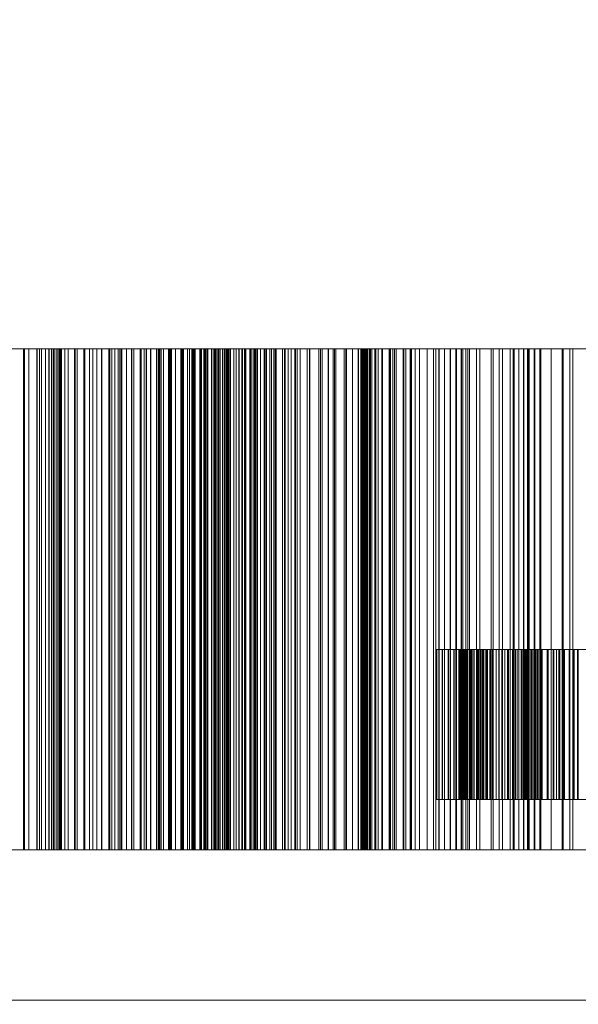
# Model space of a CAD drawing. Header units: millimetres. Extents: x -2233 to 65662, y -50530 to 6847.
# Tile 503 of 656: x 24774 to 24997, y -17512 to -17119. Entities that reach past the tile are written whole.
import ezdxf

# ---------------------------------------------------------------- set-up
doc = ezdxf.new("R2010")
doc.units = ezdxf.units.MM
doc.layers.add('COTAS_P', color=1, linetype='Continuous', lineweight=0)
doc.layers.add('superior_briquetadora', color=7, linetype='Continuous', lineweight=0)
doc.dimstyles.new('R19_100', dxfattribs={"dimtxt": 250, "dimasz": 150, "dimexe": 150, "dimexo": 80, "dimgap": 100, "dimtad": 1, "dimtih": 1, "dimtoh": 1, "dimdsep": 46, "dimcen": 0.09, "dimadec": 0, "dimazin": 0, "dimtfac": 1, "dimtdec": 4, "dimtofl": 0, "dimtmove": 0, "dimatfit": 3, "dimfxl": 1, "dimtolj": 1, "dimtzin": 0, "dimarcsym": 0})

# ---------------------------------------------------------------- blocks, each defined once
blk = doc.blocks.new('DIM_R32_27')
at = {"layer": 'COTAS_P'}
for p, q in [((24250.07, -17080), (24400.07, -17035)), ((26750.07, -17080), (26600.07, -17035)), ((24250.07, -17980), (24250.07, -17080)), ((24250.07, -17080), (26750.07, -17080)), ((24250.07, -17080), (24400.07, -17125)), ((26750.07, -17080), (26600.07, -17125)), ((26750.07, -17980), (26750.07, -17080))]:
    blk.add_line(p, q, dxfattribs=at)
blk.add_text('2500 P', height=250, dxfattribs=at).set_placement((25500.07, -16980))

msp = doc.modelspace()

# ---------------------------------------------------------------- linework, layer by layer
at = {"layer": 'superior_briquetadora'}
for p, q in [((24766.31, -17250), (24775.033, -17250)), ((24770.778, -17250), (24775.502, -17250)), ((24775.033, -17250), (24781.4, -17250)), ((24775.033, -17450), (24775.033, -17250)), ((24775.502, -17250), (24775.502, -17450)), ((24775.502, -17250), (24780.334, -17250)), ((24777.198, -17250), (24777.198, -17450)), ((24780.588, -17250), (24777.198, -17250)), ((24777.198, -17250), (24782.262, -17250)), ((24780.334, -17250), (24780.334, -17450)), ((24780.334, -17250), (24785.264, -17250)), ((24780.588, -17250), (24780.588, -17450)), ((24783.847, -17250), (24780.588, -17250)), ((24781.4, -17250), (24785.166, -17250)), ((24781.4, -17450), (24781.4, -17250)), ((24782.262, -17250), (24782.262, -17450)), ((24782.262, -17250), (24786.884, -17250)), ((24783.847, -17250), (24783.847, -17450)), ((24786.987, -17250), (24783.847, -17250)), ((24786.313, -17250), (24785.166, -17250)), ((24785.166, -17450), (24785.166, -17250)), ((24785.264, -17250), (24785.264, -17450)), ((24785.264, -17250), (24790.285, -17250)), ((24787.308, -17250), (24786.313, -17250)), ((24786.313, -17450), (24786.313, -17250)), ((24786.884, -17250), (24786.884, -17450)), ((24786.884, -17250), (24791.625, -17250)), ((24786.987, -17250), (24786.987, -17450)), ((24790.017, -17250), (24786.987, -17250)), ((24788.15, -17250), (24787.308, -17250)), ((24787.308, -17450), (24787.308, -17250)), ((24788.84, -17250), (24788.15, -17250)), ((24788.15, -17450), (24788.15, -17250)), ((24789.377, -17250), (24788.84, -17250)), ((24788.84, -17450), (24788.84, -17250)), ((24789.76, -17250), (24789.377, -17250)), ((24789.377, -17450), (24789.377, -17250)), ((24789.991, -17250), (24789.76, -17250)), ((24789.76, -17450), (24789.76, -17250)), ((24790.067, -17250), (24789.991, -17250)), ((24789.991, -17450), (24789.991, -17250)), ((24790.017, -17250), (24790.017, -17450)), ((24792.941, -17250), (24790.017, -17250)), ((24790.067, -17450), (24790.067, -17250)), ((24790.285, -17250), (24790.285, -17450)), ((24790.285, -17250), (24795.764, -17250)), ((24791.625, -17250), (24791.625, -17450)), ((24791.625, -17250), (24796.467, -17250)), ((24792.941, -17250), (24792.941, -17450)), ((24795.764, -17250), (24792.941, -17250)), ((24795.404, -17250), (24795.404, -17450)), ((24799.114, -17250), (24795.404, -17250)), ((24795.404, -17250), (24799.615, -17250)), ((24795.764, -17250), (24795.764, -17450)), ((24796.467, -17250), (24796.467, -17450)), ((24796.467, -17250), (24801.401, -17250)), ((24799.114, -17250), (24799.114, -17450)), ((24802.713, -17250), (24799.114, -17250)), ((24799.615, -17250), (24799.615, -17450)), ((24799.615, -17250), (24804.35, -17250)), ((24801.401, -17250), (24801.401, -17450)), ((24801.401, -17250), (24806.417, -17250)), ((24802.713, -17250), (24802.713, -17450)), ((24806.212, -17250), (24802.713, -17250)), ((24804.35, -17250), (24804.35, -17450)), ((24804.35, -17250), (24809.182, -17250)), ((24806.212, -17250), (24806.212, -17450)), ((24809.617, -17250), (24806.212, -17250)), ((24806.417, -17250), (24806.417, -17450)), ((24806.417, -17250), (24811.51, -17250)), ((24809.182, -17250), (24809.182, -17450)), ((24809.182, -17250), (24814.096, -17250)), ((24809.617, -17250), (24809.617, -17450)), ((24812.931, -17250), (24809.617, -17250)), ((24810.285, -17250), (24810.285, -17450)), ((24814.279, -17250), (24810.285, -17250)), ((24810.285, -17250), (24813.603, -17250)), ((24811.51, -17250), (24811.51, -17450)), ((24811.51, -17250), (24816.158, -17250)), ((24812.931, -17250), (24812.931, -17450)), ((24816.158, -17250), (24812.931, -17250)), ((24813.603, -17250), (24813.603, -17450)), ((24813.603, -17250), (24818.404, -17250)), ((24814.096, -17250), (24814.096, -17450)), ((24814.096, -17250), (24819.085, -17250)), ((24814.279, -17250), (24814.279, -17450)), ((24818.184, -17250), (24814.279, -17250)), ((24816.158, -17250), (24816.158, -17450)), ((24818.184, -17250), (24818.184, -17450)), ((24822.007, -17250), (24818.184, -17250)), ((24818.404, -17250), (24818.404, -17450)), ((24818.404, -17250), (24823.28, -17250)), ((24819.085, -17250), (24819.085, -17450)), ((24819.085, -17250), (24824.139, -17250)), ((24821.696, -17250), (24821.696, -17450)), ((24825.936, -17250), (24821.696, -17250)), ((24821.696, -17250), (24824.089, -17250)), ((24822.007, -17250), (24822.007, -17450)), ((24825.754, -17250), (24822.007, -17250)), ((24823.28, -17250), (24823.28, -17450)), ((24823.28, -17250), (24828.22, -17250)), ((24824.089, -17250), (24824.089, -17450)), ((24824.089, -17250), (24828.911, -17250)), ((24824.139, -17250), (24824.139, -17450)), ((24824.139, -17250), (24829.254, -17250)), ((24825.754, -17250), (24825.754, -17450)), ((24829.427, -17250), (24825.754, -17250)), ((24825.936, -17250), (24825.936, -17450)), ((24830.109, -17250), (24825.936, -17250)), ((24828.22, -17250), (24828.22, -17450)), ((24828.22, -17250), (24833.214, -17250)), ((24828.911, -17250), (24828.911, -17450)), ((24828.911, -17250), (24833.785, -17250)), ((24829.254, -17250), (24829.254, -17450)), ((24829.254, -17250), (24833.027, -17250)), ((24829.427, -17250), (24829.427, -17450)), ((24833.027, -17250), (24829.427, -17250)), ((24829.528, -17250), (24829.528, -17450)), ((24833.973, -17250), (24829.528, -17250)), ((24829.528, -17250), (24830.974, -17250)), ((24830.109, -17250), (24830.109, -17450)), ((24834.22, -17250), (24830.109, -17250)), ((24830.974, -17250), (24830.974, -17450)), ((24830.974, -17250), (24835.77, -17250)), ((24833.027, -17250), (24833.027, -17450)), ((24833.214, -17250), (24833.214, -17450)), ((24833.214, -17250), (24838.258, -17250)), ((24833.706, -17250), (24833.706, -17450)), ((24838.313, -17250), (24833.706, -17250)), ((24833.706, -17250), (24834.19, -17250)), ((24833.785, -17250), (24833.785, -17450)), ((24833.785, -17250), (24838.701, -17250)), ((24833.973, -17250), (24833.973, -17450)), ((24838.374, -17250), (24833.973, -17250)), ((24834.19, -17250), (24834.19, -17450)), ((24834.19, -17250), (24838.914, -17250)), ((24834.22, -17250), (24834.22, -17450)), ((24838.274, -17250), (24834.22, -17250)), ((24835.77, -17250), (24835.77, -17450)), ((24835.77, -17250), (24840.594, -17250)), ((24837.852, -17250), (24837.852, -17450)), ((24842.466, -17250), (24837.852, -17250)), ((24837.852, -17250), (24838.336, -17250)), ((24838.258, -17250), (24838.258, -17450)), ((24838.258, -17250), (24843.346, -17250)), ((24838.274, -17250), (24838.274, -17450)), ((24842.269, -17250), (24838.274, -17250)), ((24838.313, -17250), (24838.313, -17450)), ((24842.899, -17250), (24838.313, -17250)), ((24838.336, -17250), (24838.336, -17450)), ((24838.336, -17250), (24843.144, -17250)), ((24838.374, -17250), (24838.374, -17450)), ((24842.734, -17250), (24838.374, -17250)), ((24838.701, -17250), (24838.701, -17450)), ((24838.701, -17250), (24843.654, -17250)), ((24838.914, -17250), (24838.914, -17450)), ((24838.914, -17250), (24843.642, -17250)), ((24840.594, -17250), (24840.594, -17450)), ((24840.594, -17250), (24845.44, -17250)), ((24841.338, -17250), (24841.338, -17450)), ((24845.713, -17250), (24841.338, -17250)), ((24841.338, -17250), (24842.785, -17250)), ((24842.269, -17250), (24842.269, -17450)), ((24846.208, -17250), (24842.269, -17250)), ((24842.466, -17250), (24842.466, -17450)), ((24847.095, -17250), (24842.466, -17250)), ((24842.734, -17250), (24842.734, -17450)), ((24847.054, -17250), (24842.734, -17250)), ((24842.785, -17250), (24842.785, -17450)), ((24842.785, -17250), (24847.741, -17250)), ((24842.899, -17250), (24842.899, -17450)), ((24847.466, -17250), (24842.899, -17250)), ((24843.144, -17250), (24843.144, -17450)), ((24843.144, -17250), (24847.95, -17250)), ((24843.346, -17250), (24843.346, -17450)), ((24843.346, -17250), (24846.208, -17250)), ((24843.642, -17250), (24843.642, -17450)), ((24843.642, -17250), (24848.371, -17250)), ((24843.654, -17250), (24843.654, -17450)), ((24843.654, -17250), (24848.639, -17250)), ((24845.44, -17250), (24845.44, -17450)), ((24845.44, -17250), (24850.303, -17250)), ((24845.713, -17250), (24845.713, -17450)), ((24850.12, -17250), (24845.713, -17250)), ((24846.208, -17250), (24846.208, -17450)), ((24847.054, -17250), (24847.054, -17450)), ((24851.335, -17250), (24847.054, -17250)), ((24847.095, -17250), (24847.095, -17450)), ((24851.737, -17250), (24847.095, -17250)), ((24847.466, -17250), (24847.466, -17450)), ((24852.012, -17250), (24847.466, -17250)), ((24847.741, -17250), (24847.741, -17450)), ((24847.741, -17250), (24852.678, -17250)), ((24847.95, -17250), (24847.95, -17450)), ((24847.95, -17250), (24852.751, -17250)), ((24848.371, -17250), (24848.371, -17450)), ((24848.371, -17250), (24853.098, -17250)), ((24848.639, -17250), (24848.639, -17450)), ((24848.639, -17250), (24853.651, -17250)), ((24848.76, -17250), (24848.76, -17450)), ((24852.855, -17250), (24848.76, -17250)), ((24848.76, -17250), (24851.156, -17250)), ((24850.12, -17250), (24850.12, -17450)), ((24854.559, -17250), (24850.12, -17250)), ((24850.303, -17250), (24850.303, -17450)), ((24850.303, -17250), (24855.181, -17250)), ((24851.156, -17250), (24851.156, -17450)), ((24851.156, -17250), (24856.212, -17250)), ((24851.335, -17250), (24851.335, -17450)), ((24855.574, -17250), (24851.335, -17250)), ((24851.737, -17250), (24851.737, -17450)), ((24856.39, -17250), (24851.737, -17250)), ((24852.012, -17250), (24852.012, -17450)), ((24856.535, -17250), (24852.012, -17250)), ((24852.678, -17250), (24852.678, -17450)), ((24852.678, -17250), (24857.592, -17250)), ((24852.751, -17250), (24852.751, -17450)), ((24852.751, -17250), (24857.544, -17250)), ((24852.855, -17250), (24852.855, -17450)), ((24856.998, -17250), (24852.855, -17250)), ((24853.098, -17250), (24853.098, -17450)), ((24853.098, -17250), (24857.821, -17250)), ((24853.651, -17250), (24853.651, -17450)), ((24853.651, -17250), (24855.574, -17250)), ((24854.559, -17250), (24854.559, -17450)), ((24859.027, -17250), (24854.559, -17250)), ((24855.181, -17250), (24855.181, -17450)), ((24855.181, -17250), (24860.069, -17250)), ((24855.574, -17250), (24855.574, -17450)), ((24856.212, -17250), (24856.212, -17450)), ((24856.212, -17250), (24861.232, -17250)), ((24856.39, -17250), (24856.39, -17450)), ((24861.053, -17250), (24856.39, -17250)), ((24856.535, -17250), (24856.535, -17450)), ((24861.035, -17250), (24856.535, -17250)), ((24856.998, -17250), (24856.998, -17450)), ((24861.189, -17250), (24856.998, -17250)), ((24857.544, -17250), (24857.544, -17450)), ((24857.544, -17250), (24862.326, -17250)), ((24857.592, -17250), (24857.592, -17450)), ((24857.592, -17250), (24862.479, -17250)), ((24857.821, -17250), (24857.821, -17450)), ((24857.821, -17250), (24862.538, -17250)), ((24859.027, -17250), (24859.027, -17450)), ((24863.527, -17250), (24859.027, -17250)), ((24860.047, -17250), (24860.047, -17450)), ((24863.821, -17250), (24860.047, -17250)), ((24860.047, -17250), (24863.369, -17250)), ((24860.069, -17250), (24860.069, -17450)), ((24860.069, -17250), (24861.035, -17250)), ((24861.035, -17250), (24861.035, -17450)), ((24861.053, -17250), (24861.053, -17450)), ((24865.724, -17250), (24861.053, -17250)), ((24861.189, -17250), (24861.189, -17450)), ((24865.43, -17250), (24861.189, -17250)), ((24861.232, -17250), (24861.232, -17450)), ((24861.232, -17250), (24866.212, -17250)), ((24862.326, -17250), (24862.326, -17450)), ((24862.326, -17250), (24867.092, -17250)), ((24862.479, -17250), (24862.479, -17450)), ((24862.479, -17250), (24867.333, -17250)), ((24862.538, -17250), (24862.538, -17450)), ((24863.369, -17250), (24863.369, -17450)), ((24863.369, -17250), (24868.477, -17250)), ((24863.527, -17250), (24863.527, -17450)), ((24868.057, -17250), (24863.527, -17250)), ((24863.821, -17250), (24863.821, -17450)), ((24867.66, -17250), (24863.821, -17250)), ((24865.43, -17250), (24865.43, -17450)), ((24869.722, -17250), (24865.43, -17250)), ((24865.724, -17250), (24865.724, -17450)), ((24866.212, -17250), (24866.212, -17450)), ((24866.212, -17250), (24871.146, -17250)), ((24867.092, -17250), (24867.092, -17450)), ((24867.092, -17250), (24868.057, -17250)), ((24867.333, -17250), (24867.333, -17450)), ((24867.333, -17250), (24872.148, -17250)), ((24867.66, -17250), (24867.66, -17450)), ((24871.565, -17250), (24867.66, -17250)), ((24868.057, -17250), (24868.057, -17450)), ((24868.477, -17250), (24868.477, -17450)), ((24868.477, -17250), (24873.532, -17250)), ((24869.722, -17250), (24869.722, -17450)), ((24874.07, -17250), (24869.722, -17250)), ((24871.146, -17250), (24871.146, -17450)), ((24871.146, -17250), (24876.027, -17250)), ((24871.565, -17250), (24871.565, -17450)), ((24875.538, -17250), (24871.565, -17250)), ((24872.148, -17250), (24872.148, -17450)), ((24872.148, -17250), (24874.07, -17250)), ((24873.532, -17250), (24873.532, -17450)), ((24873.532, -17250), (24878.529, -17250)), ((24874.07, -17250), (24874.07, -17450)), ((24875.09, -17250), (24875.09, -17450)), ((24878.508, -17250), (24875.09, -17250)), ((24875.09, -17250), (24879.307, -17250)), ((24875.538, -17250), (24875.538, -17450)), ((24879.581, -17250), (24875.538, -17250)), ((24876.027, -17250), (24876.027, -17450)), ((24876.027, -17250), (24880.844, -17250)), ((24878.508, -17250), (24878.508, -17450)), ((24882.006, -17250), (24878.508, -17250)), ((24878.529, -17250), (24878.529, -17450)), ((24878.529, -17250), (24883.462, -17250)), ((24879.307, -17250), (24879.307, -17450)), ((24879.307, -17250), (24884.416, -17250)), ((24879.581, -17250), (24879.581, -17450)), ((24883.703, -17250), (24879.581, -17250)), ((24880.844, -17250), (24880.844, -17450)), ((24880.844, -17250), (24883.703, -17250)), ((24882.006, -17250), (24882.006, -17450)), ((24885.586, -17250), (24882.006, -17250)), ((24883.462, -17250), (24883.462, -17450)), ((24883.462, -17250), (24888.322, -17250)), ((24883.703, -17250), (24883.703, -17450)), ((24884.416, -17250), (24884.416, -17450)), ((24884.416, -17250), (24889.458, -17250)), ((24885.586, -17250), (24885.586, -17450)), ((24889.252, -17250), (24885.586, -17250)), ((24888.322, -17250), (24888.322, -17450)), ((24888.322, -17250), (24893.096, -17250)), ((24889.252, -17250), (24889.252, -17450)), ((24893.008, -17250), (24889.252, -17250)), ((24889.458, -17250), (24889.458, -17450)), ((24889.458, -17250), (24894.425, -17250)), ((24893.008, -17250), (24893.008, -17450)), ((24896.865, -17250), (24893.008, -17250)), ((24893.096, -17250), (24893.096, -17450)), ((24893.096, -17250), (24896.865, -17250)), ((24893.745, -17250), (24893.745, -17450)), ((24896.773, -17250), (24893.745, -17250)), ((24893.745, -17250), (24898.815, -17250)), ((24894.425, -17250), (24894.425, -17450)), ((24894.425, -17250), (24899.309, -17250)), ((24896.773, -17250), (24896.773, -17450)), ((24899.896, -17250), (24896.773, -17250)), ((24896.865, -17250), (24896.865, -17450)), ((24898.815, -17250), (24898.815, -17450)), ((24898.815, -17250), (24903.877, -17250)), ((24899.309, -17250), (24899.309, -17450)), ((24899.309, -17250), (24904.101, -17250)), ((24899.896, -17250), (24899.896, -17450)), ((24903.117, -17250), (24899.896, -17250)), ((24903.117, -17250), (24903.117, -17450)), ((24906.441, -17250), (24903.117, -17250)), ((24903.877, -17250), (24903.877, -17450)), ((24903.877, -17250), (24908.856, -17250)), ((24904.101, -17250), (24904.101, -17450)), ((24904.101, -17250), (24908.785, -17250)), ((24906.441, -17250), (24906.441, -17450)), ((24909.874, -17250), (24906.441, -17250)), ((24908.785, -17250), (24908.785, -17450)), ((24908.785, -17250), (24913.428, -17250)), ((24908.856, -17250), (24908.856, -17450)), ((24908.856, -17250), (24913.745, -17250)), ((24909.874, -17250), (24909.874, -17450)), ((24913.428, -17250), (24909.874, -17250)), ((24910.075, -17250), (24910.199, -17250)), ((24910.104, -17250), (24910.075, -17250)), ((24910.075, -17450), (24910.075, -17250)), ((24910.287, -17250), (24910.104, -17250)), ((24910.104, -17450), (24910.104, -17250)), ((24910.199, -17250), (24910.477, -17250)), ((24910.199, -17450), (24910.199, -17250)), ((24910.623, -17250), (24910.287, -17250)), ((24910.287, -17450), (24910.287, -17250)), ((24910.477, -17250), (24910.908, -17250)), ((24910.477, -17450), (24910.477, -17250)), ((24911.112, -17250), (24910.623, -17250)), ((24910.623, -17450), (24910.623, -17250)), ((24910.908, -17250), (24911.492, -17250)), ((24910.908, -17450), (24910.908, -17250)), ((24911.755, -17250), (24911.112, -17250)), ((24911.112, -17450), (24911.112, -17250)), ((24911.492, -17250), (24912.23, -17250)), ((24911.492, -17450), (24911.492, -17250)), ((24912.55, -17250), (24911.755, -17250)), ((24911.755, -17450), (24911.755, -17250)), ((24912.23, -17250), (24913.119, -17250)), ((24912.23, -17450), (24912.23, -17250)), ((24915.639, -17250), (24912.55, -17250)), ((24912.55, -17450), (24912.55, -17250)), ((24913.119, -17250), (24914.161, -17250)), ((24913.119, -17450), (24913.119, -17250)), ((24913.428, -17250), (24913.428, -17450)), ((24913.745, -17250), (24913.745, -17450)), ((24913.745, -17250), (24918.534, -17250)), ((24914.161, -17250), (24915.355, -17250)), ((24914.161, -17450), (24914.161, -17250)), ((24915.355, -17250), (24916.7, -17250)), ((24915.355, -17450), (24915.355, -17250)), ((24921.375, -17250), (24915.639, -17250)), ((24915.639, -17450), (24915.639, -17250)), ((24915.831, -17250), (24915.831, -17450)), ((24918.441, -17250), (24915.831, -17250)), ((24915.831, -17250), (24921.705, -17250)), ((24916.7, -17250), (24918.195, -17250)), ((24916.7, -17450), (24916.7, -17250)), ((24918.195, -17250), (24922.629, -17250)), ((24918.195, -17450), (24918.195, -17250)), ((24918.441, -17250), (24918.441, -17450)), ((24921.159, -17250), (24918.441, -17250)), ((24918.534, -17250), (24918.534, -17450)), ((24918.534, -17250), (24923.212, -17250)), ((24921.159, -17250), (24921.159, -17450)), ((24923.99, -17250), (24921.159, -17250)), ((24929.537, -17250), (24921.375, -17250)), ((24921.375, -17450), (24921.375, -17250)), ((24921.705, -17250), (24921.705, -17450)), ((24921.705, -17250), (24926.672, -17250)), ((24922.629, -17250), (24929.612, -17250)), ((24922.629, -17450), (24922.629, -17250)), ((24923.212, -17250), (24923.212, -17450)), ((24923.212, -17250), (24927.762, -17250)), ((24923.99, -17250), (24923.99, -17450)), ((24926.939, -17250), (24923.99, -17250)), ((24926.672, -17250), (24926.672, -17450)), ((24926.672, -17250), (24931.541, -17250)), ((24926.939, -17250), (24926.939, -17450)), ((24930.016, -17250), (24926.939, -17250)), ((24927.762, -17250), (24927.762, -17450)), ((24927.762, -17250), (24933.234, -17250)), ((24939.813, -17250), (24929.537, -17250)), ((24929.537, -17450), (24929.537, -17250)), ((24929.612, -17250), (24938.875, -17250)), ((24929.612, -17450), (24929.612, -17250)), ((24930.016, -17250), (24930.016, -17450)), ((24933.234, -17250), (24930.016, -17250)), ((24931.541, -17250), (24931.541, -17450)), ((24931.541, -17250), (24936.304, -17250)), ((24933.234, -17250), (24933.234, -17450)), ((24936.304, -17250), (24936.304, -17450)), ((24936.304, -17250), (24940.952, -17250)), ((24938.875, -17250), (24950.064, -17250)), ((24938.875, -17450), (24938.875, -17250)), ((24951.807, -17250), (24939.813, -17250)), ((24939.813, -17450), (24939.813, -17250)), ((24940.952, -17250), (24940.952, -17450)), ((24940.952, -17250), (24945.471, -17250)), ((24941.136, -17250), (24941.136, -17450)), ((24943.302, -17250), (24941.136, -17250)), ((24941.136, -17250), (24947.758, -17250)), ((24943.302, -17250), (24943.302, -17450)), ((24945.589, -17250), (24943.302, -17250)), ((24945.471, -17250), (24945.471, -17450)), ((24945.471, -17250), (24949.842, -17250)), ((24945.589, -17250), (24945.589, -17450)), ((24948.003, -17250), (24945.589, -17250)), ((24947.758, -17250), (24947.758, -17450)), ((24947.758, -17250), (24952.582, -17250)), ((24948.003, -17250), (24948.003, -17450)), ((24950.55, -17250), (24948.003, -17250)), ((24949.842, -17250), (24949.842, -17450)), ((24949.842, -17250), (24956.09, -17250)), ((24950.064, -17250), (24962.747, -17250)), ((24950.064, -17450), (24950.064, -17250)), ((24950.55, -17250), (24950.55, -17450)), ((24953.24, -17250), (24950.55, -17250)), ((24965.058, -17250), (24951.807, -17250)), ((24951.807, -17450), (24951.807, -17250)), ((24952.582, -17250), (24952.582, -17450)), ((24952.582, -17250), (24957.294, -17250)), ((24953.24, -17250), (24953.24, -17450)), ((24956.09, -17250), (24953.24, -17250)), ((24956.09, -17250), (24956.09, -17450)), ((24957.294, -17250), (24957.294, -17450)), ((24957.294, -17250), (24961.885, -17250)), ((24961.885, -17250), (24961.885, -17450)), ((24961.885, -17250), (24966.347, -17250)), ((24962.747, -17250), (24976.438, -17250)), ((24962.747, -17450), (24962.747, -17250)), ((24979.057, -17250), (24965.058, -17250)), ((24965.058, -17450), (24965.058, -17250)), ((24966.347, -17250), (24966.347, -17450)), ((24966.347, -17250), (24970.663, -17250)), ((24969.416, -17250), (24969.416, -17450)), ((24971.117, -17250), (24969.416, -17250)), ((24969.416, -17250), (24976.723, -17250)), ((24970.663, -17250), (24970.663, -17450)), ((24970.663, -17250), (24974.813, -17250)), ((24971.117, -17250), (24971.117, -17450)), ((24972.952, -17250), (24971.117, -17250)), ((24972.952, -17250), (24972.952, -17450)), ((24974.925, -17250), (24972.952, -17250)), ((24974.813, -17250), (24974.813, -17450)), ((24974.813, -17250), (24981.778, -17250)), ((24974.925, -17250), (24974.925, -17450)), ((24977.044, -17250), (24974.925, -17250)), ((24976.438, -17250), (24990.61, -17250)), ((24976.438, -17450), (24976.438, -17250)), ((24976.723, -17250), (24976.723, -17450)), ((24976.723, -17250), (24981.356, -17250)), ((24977.044, -17250), (24977.044, -17450)), ((24979.322, -17250), (24977.044, -17250)), ((24993.265, -17250), (24979.057, -17250)), ((24979.057, -17450), (24979.057, -17250)), ((24979.322, -17250), (24979.322, -17450)), ((24981.778, -17250), (24979.322, -17250)), ((24981.356, -17250), (24981.356, -17450)), ((24981.356, -17250), (24985.865, -17250)), ((24981.778, -17250), (24981.778, -17450)), ((24985.865, -17250), (24985.865, -17450)), ((24985.865, -17250), (24990.242, -17250)), ((24990.242, -17250), (24990.242, -17450)), ((24990.242, -17250), (24994.474, -17250)), ((24990.61, -17250), (25004.719, -17250)), ((24990.61, -17450), (24990.61, -17250)), ((25007.138, -17250), (24993.265, -17250)), ((24993.265, -17450), (24993.265, -17250)), ((24994.474, -17250), (24994.474, -17450)), ((24994.474, -17250), (24998.546, -17250)), ((24940.099, -17370), (24940.099, -17430)), ((24940.197, -17370), (24940.099, -17370)), ((24940.099, -17370), (24942.369, -17370)), ((24940.197, -17370), (24940.197, -17430)), ((24942.502, -17370), (24940.197, -17370)), ((24942.369, -17370), (24942.369, -17430)), ((24942.369, -17370), (24944.654, -17370)), ((24942.502, -17370), (24942.502, -17430)), ((24944.818, -17370), (24942.502, -17370)), ((24944.654, -17370), (24944.654, -17430)), ((24944.654, -17370), (24946.948, -17370)), ((24944.818, -17370), (24944.818, -17430)), ((24947.141, -17370), (24944.818, -17370)), ((24946.948, -17370), (24946.948, -17430)), ((24946.948, -17370), (24949.247, -17370)), ((24947.141, -17370), (24947.141, -17430)), ((24949.464, -17370), (24947.141, -17370)), ((24947.88, -17370), (24947.88, -17430)), ((24949.37, -17370), (24947.88, -17370)), ((24947.88, -17370), (24951.096, -17370)), ((24948.903, -17370), (24948.903, -17430)), ((24952.295, -17370), (24948.903, -17370)), ((24948.903, -17370), (24950.336, -17370)), ((24949.247, -17370), (24949.247, -17430)), ((24949.247, -17370), (24951.546, -17370)), ((24949.37, -17370), (24949.37, -17430)), ((24950.933, -17370), (24949.37, -17370)), ((24949.464, -17370), (24949.464, -17430)), ((24951.782, -17370), (24949.464, -17370)), ((24950.336, -17370), (24950.336, -17430)), ((24950.336, -17370), (24951.844, -17370)), ((24950.933, -17370), (24950.933, -17430)), ((24952.566, -17370), (24950.933, -17370)), ((24951.096, -17370), (24951.096, -17430)), ((24951.096, -17370), (24953.753, -17370)), ((24951.546, -17370), (24951.546, -17430)), ((24951.546, -17370), (24953.837, -17370)), ((24951.782, -17370), (24951.782, -17430)), ((24954.088, -17370), (24951.782, -17370)), ((24951.844, -17370), (24951.844, -17430)), ((24951.844, -17370), (24953.427, -17370)), ((24952.295, -17370), (24952.295, -17430)), ((24954.958, -17370), (24952.295, -17370)), ((24952.566, -17370), (24952.566, -17430)), ((24954.268, -17370), (24952.566, -17370)), ((24953.427, -17370), (24953.427, -17430)), ((24953.427, -17370), (24955.082, -17370)), ((24953.753, -17370), (24953.753, -17430)), ((24953.753, -17370), (24956.361, -17370)), ((24953.837, -17370), (24953.837, -17430)), ((24953.837, -17370), (24956.113, -17370)), ((24954.088, -17370), (24954.088, -17430)), ((24956.374, -17370), (24954.088, -17370)), ((24954.268, -17370), (24954.268, -17430)), ((24956.037, -17370), (24954.268, -17370)), ((24954.958, -17370), (24954.958, -17430)), ((24957.569, -17370), (24954.958, -17370)), ((24955.082, -17370), (24955.082, -17430)), ((24955.082, -17370), (24956.808, -17370)), ((24956.037, -17370), (24956.037, -17430)), ((24957.875, -17370), (24956.037, -17370)), ((24956.113, -17370), (24956.113, -17430)), ((24956.113, -17370), (24958.36, -17370)), ((24956.361, -17370), (24956.361, -17430)), ((24956.361, -17370), (24958.913, -17370)), ((24956.374, -17370), (24956.374, -17430)), ((24958.622, -17370), (24956.374, -17370)), ((24956.808, -17370), (24956.808, -17430)), ((24956.808, -17370), (24958.606, -17370)), ((24957.569, -17370), (24957.569, -17430)), ((24960.121, -17370), (24957.569, -17370)), ((24957.875, -17370), (24957.875, -17430)), ((24959.785, -17370), (24957.875, -17370)), ((24958.36, -17370), (24958.36, -17430)), ((24958.36, -17370), (24968.643, -17370)), ((24958.606, -17370), (24958.606, -17430)), ((24958.606, -17370), (24960.483, -17370)), ((24958.622, -17370), (24958.622, -17430)), ((24968.872, -17370), (24958.622, -17370)), ((24958.913, -17370), (24958.913, -17430)), ((24958.913, -17370), (24961.401, -17370)), ((24959.785, -17370), (24959.785, -17430)), ((24961.793, -17370), (24959.785, -17370)), ((24960.121, -17370), (24960.121, -17430)), ((24962.605, -17370), (24960.121, -17370)), ((24960.483, -17370), (24960.483, -17430)), ((24960.483, -17370), (24962.464, -17370)), ((24961.401, -17370), (24961.401, -17430)), ((24961.401, -17370), (24963.817, -17370)), ((24961.793, -17370), (24961.793, -17430)), ((24971.644, -17370), (24961.793, -17370)), ((24962.464, -17370), (24962.464, -17430)), ((24962.464, -17370), (24972.23, -17370)), ((24962.605, -17370), (24962.605, -17430)), ((24965.012, -17370), (24962.605, -17370)), ((24963.817, -17370), (24963.817, -17430)), ((24963.817, -17370), (24966.147, -17370)), ((24965.012, -17370), (24965.012, -17430)), ((24967.33, -17370), (24965.012, -17370)), ((24966.147, -17370), (24966.147, -17430)), ((24966.147, -17370), (24968.372, -17370)), ((24967.33, -17370), (24967.33, -17430)), ((24969.538, -17370), (24967.33, -17370)), ((24968.372, -17370), (24968.372, -17430)), ((24968.372, -17370), (24970.439, -17370)), ((24968.643, -17370), (24968.643, -17430)), ((24968.643, -17370), (24971.644, -17370)), ((24968.872, -17370), (24968.872, -17430)), ((24972.23, -17370), (24968.872, -17370)), ((24969.538, -17370), (24969.538, -17430)), ((24971.582, -17370), (24969.538, -17370)), ((24970.439, -17370), (24970.439, -17430)), ((24970.439, -17370), (24979.202, -17370)), ((24971.582, -17370), (24971.582, -17430)), ((24980.201, -17370), (24971.582, -17370)), ((24971.644, -17370), (24971.644, -17430)), ((24972.23, -17370), (24972.23, -17430)), ((24973.821, -17370), (24973.821, -17430)), ((24974.201, -17370), (24973.821, -17370)), ((24973.821, -17370), (24979.714, -17370)), ((24974.201, -17370), (24974.201, -17430)), ((24974.701, -17370), (24974.201, -17370)), ((24974.701, -17370), (24974.701, -17430)), ((24975.322, -17370), (24974.701, -17370)), ((24975.322, -17370), (24975.322, -17430)), ((24976.066, -17370), (24975.322, -17370)), ((24975.763, -17370), (24975.763, -17430)), ((24981.777, -17370), (24975.763, -17370)), ((24975.763, -17370), (24976.075, -17370)), ((24976.936, -17370), (24976.066, -17370)), ((24976.075, -17370), (24976.075, -17430)), ((24976.075, -17370), (24976.509, -17370)), ((24976.509, -17370), (24976.509, -17430)), ((24976.509, -17370), (24977.066, -17370)), ((24976.936, -17370), (24976.936, -17430)), ((24977.941, -17370), (24976.936, -17370)), ((24977.066, -17370), (24977.066, -17430)), ((24977.066, -17370), (24977.748, -17370)), ((24977.748, -17370), (24977.748, -17430)), ((24977.748, -17370), (24978.56, -17370)), ((24977.941, -17370), (24977.941, -17430)), ((24979.098, -17370), (24977.941, -17370)), ((24978.56, -17370), (24978.56, -17430)), ((24978.56, -17370), (24979.51, -17370)), ((24979.098, -17370), (24979.098, -17430)), ((24980.467, -17370), (24979.098, -17370)), ((24979.202, -17370), (24979.202, -17430)), ((24979.202, -17370), (24987.968, -17370)), ((24979.51, -17370), (24979.51, -17430)), ((24979.51, -17370), (24980.615, -17370)), ((24979.714, -17370), (24979.714, -17430)), ((24979.714, -17370), (24982.232, -17370)), ((24980.201, -17370), (24980.201, -17430)), ((24989.254, -17370), (24980.201, -17370)), ((24980.467, -17370), (24980.467, -17430)), ((24987.968, -17370), (24980.467, -17370)), ((24980.615, -17370), (24980.615, -17430)), ((24980.615, -17370), (24981.938, -17370)), ((24981.777, -17370), (24981.777, -17430)), ((24984.271, -17370), (24981.777, -17370)), ((24981.938, -17370), (24981.938, -17430)), ((24981.938, -17370), (24989.254, -17370)), ((24982.232, -17370), (24982.232, -17430)), ((24982.232, -17370), (24984.647, -17370)), ((24984.271, -17370), (24984.271, -17430)), ((24986.66, -17370), (24984.271, -17370)), ((24984.647, -17370), (24984.647, -17430)), ((24984.647, -17370), (24986.951, -17370)), ((24986.66, -17370), (24986.66, -17430)), ((24988.935, -17370), (24986.66, -17370)), ((24986.951, -17370), (24986.951, -17430)), ((24986.951, -17370), (24989.136, -17370)), ((24987.968, -17370), (24987.968, -17430)), ((24988.935, -17370), (24988.935, -17430)), ((24991.088, -17370), (24988.935, -17370)), ((24989.136, -17370), (24989.136, -17430)), ((24989.136, -17370), (24991.19, -17370)), ((24989.254, -17370), (24989.254, -17430)), ((24991.088, -17370), (24991.088, -17430)), ((24993.109, -17370), (24991.088, -17370)), ((24991.19, -17370), (24991.19, -17430)), ((24991.19, -17370), (24993.098, -17370)), ((24993.098, -17370), (24993.098, -17430)), ((24993.098, -17370), (24994.83, -17370)), ((24993.109, -17370), (24993.109, -17430)), ((24994.979, -17370), (24993.109, -17370)), ((24994.83, -17370), (24994.83, -17430)), ((24994.83, -17370), (24996.309, -17370)), ((24994.979, -17370), (24994.979, -17430)), ((24996.673, -17370), (24994.979, -17370)), ((24996.309, -17370), (24996.309, -17430)), ((24996.309, -17370), (25001.816, -17370)), ((24996.673, -17370), (24996.673, -17430)), ((24998.107, -17370), (24996.673, -17370)), ((24940.197, -17430), (24940.099, -17430)), ((24940.099, -17430), (24942.369, -17430)), ((24942.502, -17430), (24940.197, -17430)), ((24942.369, -17430), (24944.654, -17430)), ((24944.818, -17430), (24942.502, -17430)), ((24944.654, -17430), (24946.948, -17430)), ((24947.141, -17430), (24944.818, -17430)), ((24946.948, -17430), (24949.247, -17430)), ((24949.464, -17430), (24947.141, -17430)), ((24949.37, -17430), (24947.88, -17430)), ((24947.88, -17430), (24951.096, -17430)), ((24952.295, -17430), (24948.903, -17430)), ((24948.903, -17430), (24950.336, -17430)), ((24949.247, -17430), (24951.546, -17430)), ((24950.933, -17430), (24949.37, -17430)), ((24951.782, -17430), (24949.464, -17430)), ((24950.336, -17430), (24951.844, -17430)), ((24952.566, -17430), (24950.933, -17430)), ((24951.096, -17430), (24953.753, -17430)), ((24951.546, -17430), (24953.837, -17430)), ((24954.088, -17430), (24951.782, -17430)), ((24951.844, -17430), (24953.427, -17430)), ((24954.958, -17430), (24952.295, -17430)), ((24954.268, -17430), (24952.566, -17430)), ((24953.427, -17430), (24955.082, -17430)), ((24953.753, -17430), (24956.361, -17430)), ((24953.837, -17430), (24956.113, -17430)), ((24956.374, -17430), (24954.088, -17430)), ((24956.037, -17430), (24954.268, -17430)), ((24957.569, -17430), (24954.958, -17430)), ((24955.082, -17430), (24956.808, -17430)), ((24957.875, -17430), (24956.037, -17430)), ((24956.113, -17430), (24958.36, -17430)), ((24956.361, -17430), (24958.913, -17430)), ((24958.622, -17430), (24956.374, -17430)), ((24956.808, -17430), (24958.606, -17430)), ((24960.121, -17430), (24957.569, -17430)), ((24959.785, -17430), (24957.875, -17430)), ((24958.36, -17430), (24968.643, -17430)), ((24958.606, -17430), (24960.483, -17430)), ((24968.872, -17430), (24958.622, -17430)), ((24958.913, -17430), (24961.401, -17430)), ((24961.793, -17430), (24959.785, -17430)), ((24962.605, -17430), (24960.121, -17430)), ((24960.483, -17430), (24962.464, -17430)), ((24961.401, -17430), (24963.817, -17430)), ((24971.644, -17430), (24961.793, -17430)), ((24962.464, -17430), (24972.23, -17430)), ((24965.012, -17430), (24962.605, -17430)), ((24963.817, -17430), (24966.147, -17430)), ((24967.33, -17430), (24965.012, -17430)), ((24966.147, -17430), (24968.372, -17430)), ((24969.538, -17430), (24967.33, -17430)), ((24968.372, -17430), (24970.439, -17430)), ((24968.643, -17430), (24971.644, -17430)), ((24972.23, -17430), (24968.872, -17430)), ((24971.582, -17430), (24969.538, -17430)), ((24970.439, -17430), (24979.202, -17430)), ((24980.201, -17430), (24971.582, -17430)), ((24974.201, -17430), (24973.821, -17430)), ((24973.821, -17430), (24979.714, -17430)), ((24974.701, -17430), (24974.201, -17430)), ((24975.322, -17430), (24974.701, -17430)), ((24976.066, -17430), (24975.322, -17430)), ((24981.777, -17430), (24975.763, -17430)), ((24975.763, -17430), (24976.075, -17430)), ((24976.936, -17430), (24976.066, -17430)), ((24976.075, -17430), (24976.509, -17430)), ((24976.509, -17430), (24977.066, -17430)), ((24977.941, -17430), (24976.936, -17430)), ((24977.066, -17430), (24977.748, -17430)), ((24977.748, -17430), (24978.56, -17430)), ((24979.098, -17430), (24977.941, -17430)), ((24978.56, -17430), (24979.51, -17430)), ((24980.467, -17430), (24979.098, -17430)), ((24979.202, -17430), (24987.968, -17430)), ((24979.51, -17430), (24980.615, -17430)), ((24979.714, -17430), (24982.232, -17430)), ((24989.254, -17430), (24980.201, -17430)), ((24987.968, -17430), (24980.467, -17430)), ((24980.615, -17430), (24981.938, -17430)), ((24984.271, -17430), (24981.777, -17430)), ((24981.938, -17430), (24989.254, -17430)), ((24982.232, -17430), (24984.647, -17430)), ((24986.66, -17430), (24984.271, -17430)), ((24984.647, -17430), (24986.951, -17430)), ((24988.935, -17430), (24986.66, -17430)), ((24986.951, -17430), (24989.136, -17430)), ((24991.088, -17430), (24988.935, -17430)), ((24989.136, -17430), (24991.19, -17430)), ((24993.109, -17430), (24991.088, -17430)), ((24991.19, -17430), (24993.098, -17430)), ((24993.098, -17430), (24994.83, -17430)), ((24994.979, -17430), (24993.109, -17430)), ((24994.83, -17430), (24996.309, -17430)), ((24996.673, -17430), (24994.979, -17430)), ((24996.309, -17430), (25001.816, -17430)), ((24998.107, -17430), (24996.673, -17430)), ((24775.033, -17450), (24766.31, -17450)), ((24770.778, -17450), (24775.502, -17450)), ((24775.033, -17450), (24781.4, -17450)), ((24775.502, -17450), (24780.334, -17450)), ((24780.588, -17450), (24777.198, -17450)), ((24777.198, -17450), (24782.262, -17450)), ((24780.334, -17450), (24785.264, -17450)), ((24783.847, -17450), (24780.588, -17450)), ((24781.4, -17450), (24785.166, -17450)), ((24782.262, -17450), (24786.884, -17450)), ((24786.987, -17450), (24783.847, -17450)), ((24785.166, -17450), (24786.313, -17450)), ((24785.264, -17450), (24790.285, -17450)), ((24786.313, -17450), (24787.308, -17450)), ((24786.884, -17450), (24791.625, -17450)), ((24790.017, -17450), (24786.987, -17450)), ((24787.308, -17450), (24788.15, -17450)), ((24788.15, -17450), (24788.84, -17450)), ((24788.84, -17450), (24789.377, -17450)), ((24789.377, -17450), (24789.76, -17450)), ((24789.76, -17450), (24789.991, -17450)), ((24789.991, -17450), (24790.067, -17450)), ((24792.941, -17450), (24790.017, -17450)), ((24790.285, -17450), (24795.764, -17450)), ((24791.625, -17450), (24796.467, -17450)), ((24795.764, -17450), (24792.941, -17450)), ((24799.114, -17450), (24795.404, -17450)), ((24795.404, -17450), (24799.615, -17450)), ((24796.467, -17450), (24801.401, -17450)), ((24802.713, -17450), (24799.114, -17450)), ((24799.615, -17450), (24804.35, -17450)), ((24801.401, -17450), (24806.417, -17450)), ((24806.212, -17450), (24802.713, -17450)), ((24804.35, -17450), (24809.182, -17450)), ((24809.617, -17450), (24806.212, -17450)), ((24806.417, -17450), (24811.51, -17450)), ((24809.182, -17450), (24814.096, -17450)), ((24812.931, -17450), (24809.617, -17450)), ((24814.279, -17450), (24810.285, -17450)), ((24810.285, -17450), (24813.603, -17450)), ((24811.51, -17450), (24816.158, -17450)), ((24816.158, -17450), (24812.931, -17450)), ((24813.603, -17450), (24818.404, -17450)), ((24814.096, -17450), (24819.085, -17450)), ((24818.184, -17450), (24814.279, -17450)), ((24822.007, -17450), (24818.184, -17450)), ((24818.404, -17450), (24823.28, -17450)), ((24819.085, -17450), (24824.139, -17450)), ((24825.936, -17450), (24821.696, -17450)), ((24821.696, -17450), (24824.089, -17450)), ((24825.754, -17450), (24822.007, -17450)), ((24823.28, -17450), (24828.22, -17450)), ((24824.089, -17450), (24828.911, -17450)), ((24824.139, -17450), (24829.254, -17450)), ((24829.427, -17450), (24825.754, -17450)), ((24830.109, -17450), (24825.936, -17450)), ((24828.22, -17450), (24833.214, -17450)), ((24828.911, -17450), (24833.785, -17450)), ((24829.254, -17450), (24833.027, -17450)), ((24833.027, -17450), (24829.427, -17450)), ((24833.973, -17450), (24829.528, -17450)), ((24829.528, -17450), (24830.974, -17450)), ((24834.22, -17450), (24830.109, -17450)), ((24830.974, -17450), (24835.77, -17450)), ((24833.214, -17450), (24838.258, -17450)), ((24838.313, -17450), (24833.706, -17450)), ((24833.706, -17450), (24834.19, -17450)), ((24833.785, -17450), (24838.701, -17450)), ((24838.374, -17450), (24833.973, -17450)), ((24834.19, -17450), (24838.914, -17450)), ((24838.274, -17450), (24834.22, -17450)), ((24835.77, -17450), (24840.594, -17450)), ((24842.466, -17450), (24837.852, -17450)), ((24837.852, -17450), (24838.336, -17450)), ((24838.258, -17450), (24843.346, -17450)), ((24842.269, -17450), (24838.274, -17450)), ((24842.899, -17450), (24838.313, -17450)), ((24838.336, -17450), (24843.144, -17450)), ((24842.734, -17450), (24838.374, -17450)), ((24838.701, -17450), (24843.654, -17450)), ((24838.914, -17450), (24843.642, -17450)), ((24840.594, -17450), (24845.44, -17450)), ((24845.713, -17450), (24841.338, -17450)), ((24841.338, -17450), (24842.785, -17450)), ((24846.208, -17450), (24842.269, -17450)), ((24847.095, -17450), (24842.466, -17450)), ((24847.054, -17450), (24842.734, -17450)), ((24842.785, -17450), (24847.741, -17450)), ((24847.466, -17450), (24842.899, -17450)), ((24843.144, -17450), (24847.95, -17450)), ((24843.346, -17450), (24846.208, -17450)), ((24843.642, -17450), (24848.371, -17450)), ((24843.654, -17450), (24848.639, -17450)), ((24845.44, -17450), (24850.303, -17450)), ((24850.12, -17450), (24845.713, -17450)), ((24851.335, -17450), (24847.054, -17450)), ((24851.737, -17450), (24847.095, -17450)), ((24852.012, -17450), (24847.466, -17450)), ((24847.741, -17450), (24852.678, -17450)), ((24847.95, -17450), (24852.751, -17450)), ((24848.371, -17450), (24853.098, -17450)), ((24848.639, -17450), (24853.651, -17450)), ((24852.855, -17450), (24848.76, -17450)), ((24848.76, -17450), (24851.156, -17450)), ((24854.559, -17450), (24850.12, -17450)), ((24850.303, -17450), (24855.181, -17450)), ((24851.156, -17450), (24856.212, -17450)), ((24855.574, -17450), (24851.335, -17450)), ((24856.39, -17450), (24851.737, -17450)), ((24856.535, -17450), (24852.012, -17450)), ((24852.678, -17450), (24857.592, -17450)), ((24852.751, -17450), (24857.544, -17450)), ((24856.998, -17450), (24852.855, -17450)), ((24853.098, -17450), (24857.821, -17450)), ((24853.651, -17450), (24855.574, -17450)), ((24859.027, -17450), (24854.559, -17450)), ((24855.181, -17450), (24860.069, -17450)), ((24856.212, -17450), (24861.232, -17450)), ((24861.053, -17450), (24856.39, -17450)), ((24861.035, -17450), (24856.535, -17450)), ((24861.189, -17450), (24856.998, -17450)), ((24857.544, -17450), (24862.326, -17450)), ((24857.592, -17450), (24862.479, -17450)), ((24857.821, -17450), (24862.538, -17450)), ((24863.527, -17450), (24859.027, -17450)), ((24863.821, -17450), (24860.047, -17450)), ((24860.047, -17450), (24863.369, -17450)), ((24860.069, -17450), (24861.035, -17450)), ((24865.724, -17450), (24861.053, -17450)), ((24865.43, -17450), (24861.189, -17450)), ((24861.232, -17450), (24866.212, -17450)), ((24862.326, -17450), (24867.092, -17450)), ((24862.479, -17450), (24867.333, -17450)), ((24863.369, -17450), (24868.477, -17450)), ((24868.057, -17450), (24863.527, -17450)), ((24867.66, -17450), (24863.821, -17450)), ((24869.722, -17450), (24865.43, -17450)), ((24866.212, -17450), (24871.146, -17450)), ((24867.092, -17450), (24868.057, -17450)), ((24867.333, -17450), (24872.148, -17450)), ((24871.565, -17450), (24867.66, -17450)), ((24868.477, -17450), (24873.532, -17450)), ((24874.07, -17450), (24869.722, -17450)), ((24871.146, -17450), (24876.027, -17450)), ((24875.538, -17450), (24871.565, -17450)), ((24872.148, -17450), (24874.07, -17450)), ((24873.532, -17450), (24878.529, -17450)), ((24878.508, -17450), (24875.09, -17450)), ((24875.09, -17450), (24879.307, -17450)), ((24879.581, -17450), (24875.538, -17450)), ((24876.027, -17450), (24880.844, -17450)), ((24882.006, -17450), (24878.508, -17450)), ((24878.529, -17450), (24883.462, -17450)), ((24879.307, -17450), (24884.416, -17450)), ((24883.703, -17450), (24879.581, -17450)), ((24880.844, -17450), (24883.703, -17450)), ((24885.586, -17450), (24882.006, -17450)), ((24883.462, -17450), (24888.322, -17450)), ((24884.416, -17450), (24889.458, -17450)), ((24889.252, -17450), (24885.586, -17450)), ((24888.322, -17450), (24893.096, -17450)), ((24893.008, -17450), (24889.252, -17450)), ((24889.458, -17450), (24894.425, -17450)), ((24896.865, -17450), (24893.008, -17450)), ((24893.096, -17450), (24896.865, -17450)), ((24896.773, -17450), (24893.745, -17450)), ((24893.745, -17450), (24898.815, -17450)), ((24894.425, -17450), (24899.309, -17450)), ((24899.896, -17450), (24896.773, -17450)), ((24898.815, -17450), (24903.877, -17450)), ((24899.309, -17450), (24904.101, -17450)), ((24903.117, -17450), (24899.896, -17450)), ((24906.441, -17450), (24903.117, -17450)), ((24903.877, -17450), (24908.856, -17450)), ((24904.101, -17450), (24908.785, -17450)), ((24909.874, -17450), (24906.441, -17450)), ((24908.785, -17450), (24913.428, -17450)), ((24908.856, -17450), (24913.745, -17450)), ((24913.428, -17450), (24909.874, -17450)), ((24910.104, -17450), (24910.075, -17450)), ((24910.075, -17450), (24910.199, -17450)), ((24910.287, -17450), (24910.104, -17450)), ((24910.199, -17450), (24910.477, -17450)), ((24910.623, -17450), (24910.287, -17450)), ((24910.477, -17450), (24910.908, -17450)), ((24911.112, -17450), (24910.623, -17450)), ((24910.908, -17450), (24911.492, -17450)), ((24911.755, -17450), (24911.112, -17450)), ((24911.492, -17450), (24912.23, -17450)), ((24912.55, -17450), (24911.755, -17450)), ((24912.23, -17450), (24913.119, -17450)), ((24915.639, -17450), (24912.55, -17450)), ((24913.119, -17450), (24914.161, -17450)), ((24913.745, -17450), (24918.534, -17450)), ((24914.161, -17450), (24915.355, -17450)), ((24915.355, -17450), (24916.7, -17450)), ((24921.375, -17450), (24915.639, -17450)), ((24918.441, -17450), (24915.831, -17450)), ((24915.831, -17450), (24921.705, -17450)), ((24916.7, -17450), (24918.195, -17450)), ((24918.195, -17450), (24922.629, -17450)), ((24921.159, -17450), (24918.441, -17450)), ((24918.534, -17450), (24923.212, -17450)), ((24923.99, -17450), (24921.159, -17450)), ((24929.537, -17450), (24921.375, -17450)), ((24921.705, -17450), (24926.672, -17450)), ((24922.629, -17450), (24929.612, -17450)), ((24923.212, -17450), (24927.762, -17450)), ((24926.939, -17450), (24923.99, -17450)), ((24926.672, -17450), (24931.541, -17450)), ((24930.016, -17450), (24926.939, -17450)), ((24927.762, -17450), (24933.234, -17450)), ((24939.813, -17450), (24929.537, -17450)), ((24929.612, -17450), (24938.875, -17450)), ((24933.234, -17450), (24930.016, -17450)), ((24931.541, -17450), (24936.304, -17450)), ((24936.304, -17450), (24940.952, -17450)), ((24938.875, -17450), (24950.064, -17450)), ((24951.807, -17450), (24939.813, -17450)), ((24940.952, -17450), (24945.471, -17450)), ((24943.302, -17450), (24941.136, -17450)), ((24941.136, -17450), (24947.758, -17450)), ((24945.589, -17450), (24943.302, -17450)), ((24945.471, -17450), (24949.842, -17450)), ((24948.003, -17450), (24945.589, -17450)), ((24947.758, -17450), (24952.582, -17450)), ((24950.55, -17450), (24948.003, -17450)), ((24949.842, -17450), (24956.09, -17450)), ((24950.064, -17450), (24962.747, -17450)), ((24953.24, -17450), (24950.55, -17450)), ((24965.058, -17450), (24951.807, -17450)), ((24952.582, -17450), (24957.294, -17450)), ((24956.09, -17450), (24953.24, -17450)), ((24957.294, -17450), (24961.885, -17450)), ((24961.885, -17450), (24966.347, -17450)), ((24962.747, -17450), (24976.438, -17450)), ((24979.057, -17450), (24965.058, -17450)), ((24966.347, -17450), (24970.663, -17450)), ((24971.117, -17450), (24969.416, -17450)), ((24969.416, -17450), (24976.723, -17450)), ((24970.663, -17450), (24974.813, -17450)), ((24972.952, -17450), (24971.117, -17450)), ((24974.925, -17450), (24972.952, -17450)), ((24974.813, -17450), (24981.778, -17450)), ((24977.044, -17450), (24974.925, -17450)), ((24976.438, -17450), (24990.61, -17450)), ((24976.723, -17450), (24981.356, -17450)), ((24979.322, -17450), (24977.044, -17450)), ((24993.265, -17450), (24979.057, -17450)), ((24981.778, -17450), (24979.322, -17450)), ((24981.356, -17450), (24985.865, -17450)), ((24985.865, -17450), (24990.242, -17450)), ((24990.242, -17450), (24994.474, -17450)), ((24990.61, -17450), (25004.719, -17450)), ((25007.138, -17450), (24993.265, -17450)), ((24994.474, -17450), (24998.546, -17450)), ((23750.067, -17510), (25950.067, -17510)), ((23900.067, -17510), (25800.067, -17510))]:
    msp.add_line(p, q, dxfattribs=at)

# ---------------------------------------------------------------- dimensions: what is measured, and where the dimension line sits
at = {"layer": 'COTAS_P'}
dim = msp.add_aligned_dim(p1=(24250.067, -17980), p2=(26750.067, -17980), distance=900, text='<> P', dimstyle='R19_100', dxfattribs=at)
dim.commit()
dim.dimension.update_dxf_attribs({"geometry": 'DIM_R32_27', "text_midpoint": (25500.067, -17080)})

doc.saveas('drawing.dxf')
